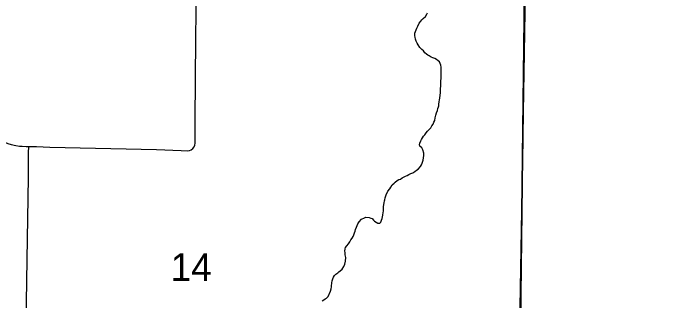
# Model space of a CAD drawing. Extents: x 1587405 to 1714697, y 1028970 to 1155083.
# Drawn here: x 1673451 to 1678758, y 1109981 to 1112279 of the extents above; entities that cross this region are included whole.
import ezdxf

# ---------------------------------------------------------------- set-up
doc = ezdxf.new("R2010")
doc.units = 0
for name, color, linetype in [('GM_X_Minor_River', 7, 'Continuous'), ('GM_X_Section', 7, 'Continuous'), ('GM_X_Section_Text', 7, 'Continuous'), ('GM_X_Township_Road', 7, 'Continuous'), ('GM_X_Township_Subdivision', 7, 'Continuous')]:
    doc.layers.add(name, color=color, linetype=linetype)

msp = doc.modelspace()

# ---------------------------------------------------------------- linework, layer by layer
at = {"layer": 'GM_X_Minor_River'}
for points in [[(1676685.8, 1112026.3), (1676675.9, 1112040.5), (1676670, 1112054.6), (1676664.2, 1112070.8), (1676662.3, 1112086.9), (1676658.5, 1112099), (1676658.6, 1112109), (1676658.7, 1112119.1), (1676673.3, 1112159.1), (1676683.6, 1112175), (1676694, 1112199), (1676706.3, 1112214.9), (1676714.5, 1112226.8), (1676724.7, 1112236.7), (1676743, 1112252.6), (1676755.3, 1112270.5), (1676759.5, 1112282.5)], [(1676363.5, 1110602.2), (1676377.6, 1110600), (1676387.8, 1110609.9), (1676392, 1110623.9), (1676396.2, 1110638), (1676400.4, 1110652), (1676402.5, 1110664), (1676404.8, 1110686.1), (1676407, 1110698.1), (1676407.2, 1110712.1), (1676407.3, 1110722.2), (1676409.4, 1110732.2), (1676409.7, 1110750.3), (1676413.9, 1110764.3), (1676416.1, 1110778.3), (1676418.2, 1110788.3), (1676422.4, 1110802.3), (1676428.8, 1110828.4), (1676443.3, 1110856.3), (1676457.6, 1110874.2), (1676465.8, 1110888.2), (1676478.1, 1110906.1), (1676492.4, 1110919.9), (1676502.6, 1110929.9), (1676516.9, 1110941.7), (1676531.1, 1110949.6), (1676543.2, 1110953.4), (1676557.4, 1110963.3), (1676583.8, 1110977), (1676595.9, 1110982.9), (1676610.1, 1110990.7), (1676626.3, 1110998.6), (1676642.5, 1111004.4), (1676658.8, 1111014.2), (1676673, 1111024.1), (1676685.2, 1111031.9), (1676703.6, 1111053.8), (1676711.8, 1111067.7), (1676718, 1111081.7), (1676724.4, 1111103.7), (1676728.7, 1111123.8), (1676730.9, 1111141.8), (1676729.1, 1111159.9), (1676723.4, 1111186.1), (1676713.5, 1111202.3), (1676699.6, 1111216.6), (1676695.7, 1111226.6), (1676697.9, 1111240.7), (1676706.2, 1111258.7), (1676712.4, 1111270.6), (1676720.6, 1111282.6), (1676728.8, 1111296.5), (1676739.1, 1111308.4), (1676749.3, 1111322.4), (1676759.6, 1111336.3), (1676773.8, 1111350.2), (1676786.1, 1111364.1), (1676794.3, 1111378), (1676804.6, 1111392), (1676810.8, 1111407.9), (1676817, 1111421.9), (1676821.3, 1111442), (1676825.6, 1111464), (1676831.9, 1111484), (1676838.2, 1111502), (1676842.4, 1111518), (1676846.6, 1111530), (1676848.8, 1111540), (1676850.9, 1111552.1), (1676853.2, 1111572.1), (1676855.4, 1111586.1), (1676857.6, 1111600.2), (1676862.2, 1111646.3), (1676864.4, 1111662.4), (1676864.6, 1111678.4), (1676864.9, 1111696.5), (1676865.1, 1111714.6), (1676865.4, 1111736.7), (1676867.7, 1111758.8), (1676867.9, 1111778.8), (1676868.1, 1111796.9), (1676868.3, 1111811), (1676868.5, 1111821), (1676868.6, 1111835.1), (1676868.8, 1111849.1), (1676867, 1111863.2), (1676861.1, 1111877.4), (1676855.2, 1111889.5), (1676845.3, 1111899.7), (1676831.3, 1111909.9), (1676819.3, 1111916.1), (1676803.3, 1111922.3), (1676789.2, 1111928.5), (1676773.3, 1111938.8), (1676763.3, 1111944.9), (1676751.3, 1111953.1), (1676739.3, 1111963.3), (1676727.4, 1111977.6), (1676713.5, 1111989.8), (1676699.6, 1112006), (1676685.8, 1112026.3)], [(1675918.5, 1109979.3), (1675932.7, 1109989.2), (1675942.8, 1109995), (1675953, 1110000.9), (1675965.2, 1110014.8), (1675985.9, 1110056.8), (1675990.2, 1110076.8), (1675992.4, 1110090.8), (1675992.6, 1110104.9), (1675994.7, 1110114.9), (1675994.8, 1110124.9), (1675997, 1110139), (1676003.3, 1110157), (1676009.5, 1110168.9), (1676017.7, 1110182.9), (1676027.9, 1110192.8), (1676042.2, 1110204.7), (1676052.4, 1110212.6), (1676062.5, 1110218.5), (1676078.8, 1110234.3), (1676091.2, 1110254.2), (1676099.5, 1110274.2), (1676103.8, 1110298.3), (1676106.2, 1110326.4), (1676102.4, 1110348.5), (1676100.6, 1110366.6), (1676098.8, 1110376.7), (1676101, 1110396.8), (1676105.2, 1110406.8), (1676115.4, 1110418.7), (1676127.7, 1110436.6), (1676138, 1110450.5), (1676148.3, 1110468.5), (1676158.5, 1110480.4), (1676166.7, 1110494.3), (1676170.9, 1110506.3), (1676177.2, 1110522.3), (1676181.4, 1110536.3), (1676183.5, 1110550.4), (1676191.8, 1110568.3), (1676198.1, 1110582.3), (1676204.2, 1110594.3), (1676214.5, 1110612.2), (1676233, 1110634.1), (1676257.3, 1110643.8), (1676267.4, 1110647.7), (1676293.6, 1110647.3), (1676307.6, 1110641.1), (1676317.6, 1110637), (1676327.5, 1110624.8), (1676337.5, 1110616.6), (1676349.5, 1110608.4), (1676363.5, 1110602.2)]]:
    msp.add_lwpolyline(points, dxfattribs=at)
at = {"layer": 'GM_X_Section'}
for points in [[(1677539.9, 1112896.8), (1677475.7, 1107602.1), (1672224.4, 1107777.8), (1672274.3, 1113050.6)], [(1682843.6, 1112977.4), (1682843.2, 1112899.7), (1682805.3, 1107619.6), (1677475.7, 1107602.1), (1677539.9, 1112896.8)]]:
    msp.add_lwpolyline(points, close=True, dxfattribs=at)
at = {"layer": 'GM_X_Township_Road'}
for points in [[(1677608.5, 1116562.5), (1677605.6, 1116262.1), (1677594.7, 1115704.3), (1677587.7, 1115261.3), (1677575.9, 1114506.4), (1677564.8, 1113981.3), (1677560.9, 1113801), (1677554.6, 1113275.8), (1677536.6, 1112291.4), (1677532.1, 1111963.2), (1677523.9, 1111487.4), (1677518, 1111093.5), (1677510.6, 1110699.7), (1677498.4, 1109928.5), (1677491, 1109288.5), (1677485.2, 1108894.6), (1677479.3, 1108550), (1677481.3, 1108271.1), (1677475.4, 1107719.4), (1677469.1, 1107370.5)], [(1673574, 1111213.5), (1673636.5, 1111213.3), (1673742, 1111209.3), (1674595.1, 1111190.2), (1674791.9, 1111182.3), (1674841.4, 1111180.4), (1674857.7, 1111182.8), (1674872.9, 1111188.3), (1674885.9, 1111197.4), (1674896.1, 1111209.9), (1674901.8, 1111225.1), (1674904.4, 1111241.1), (1674902.7, 1111422.1), (1674909.4, 1112078.4), (1674917.9, 1112718.4), (1674923, 1112915.2), (1674923.6, 1112960)], [(1673540, 1107743.8), (1673540.2, 1107783.9), (1673545, 1108850.7), (1673549.9, 1109244.5), (1673556.9, 1109966.4), (1673562, 1110311), (1673572, 1110967.3), (1673573, 1111164.4), (1673574, 1111213.5)]]:
    msp.add_lwpolyline(points, dxfattribs=at)
at = {"layer": 'GM_X_Township_Subdivision'}
msp.add_lwpolyline([(1673343.6, 1111272.4), (1673362.5, 1111260.1), (1673388.5, 1111246.5), (1673408.4, 1111238.6), (1673433.9, 1111230.2), (1673470.9, 1111221), (1673500.4, 1111217), (1673521.4, 1111215.2), (1673553.9, 1111213.8), (1673574, 1111213.5)], dxfattribs=at)

# ---------------------------------------------------------------- texts
at = {"layer": 'GM_X_Section_Text'}
msp.add_text('14', height=221, rotation=0, dxfattribs=at).set_placement((1674707.9, 1110139.2))

doc.saveas('drawing.dxf')
